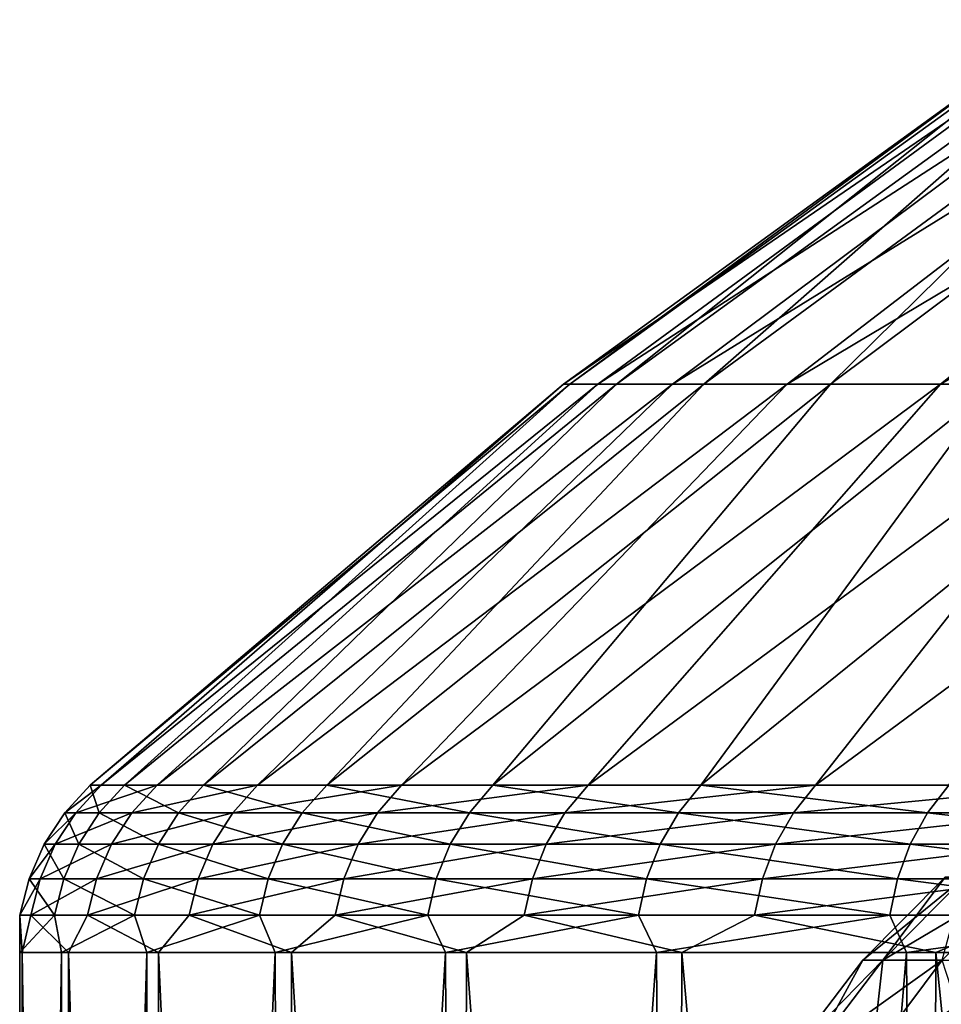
# Model space of a CAD drawing. Header units: metres. Extents: x -24 to 24, y -69 to 184.
# Tile 844 of 896: x -24.23 to -20.17, y 159.84 to 164.17. Entities that reach past the tile are written whole.
import ezdxf

# ---------------------------------------------------------------- set-up
doc = ezdxf.new("R2010")
doc.units = ezdxf.units.M
for name, color, linetype in [('4035', 7, 'CONTINUOUS'), ('4036', 7, 'CONTINUOUS'), ('4045', 7, 'CONTINUOUS'), ('4053', 7, 'CONTINUOUS')]:
    doc.layers.add(name, color=color, linetype=linetype)

msp = doc.modelspace()

# ---------------------------------------------------------------- linework, layer by layer
at = {"layer": '4035'}
for points in [[(-24.220176, 160.06449, -1.202322), (-24.225582, 147.8, -1.087972), (-24.230717, 160.06449, 0.966869)], [(-24.230717, 160.06449, 0.966869), (-24.225582, 147.8, 1.087972), (-24.047372, 160.06449, 3.128324)], [(-24.225582, 147.8, -1.087972), (-24.225582, 147.8, 1.087972), (-24.230717, 160.06449, 0.966869)], [(-24.030532, 147.8, -3.255157), (-24.225582, 147.8, -1.087972), (-24.220176, 160.06449, -1.202322)], [(-24.225582, 147.8, 1.087972), (-24.030532, 147.8, 3.255157), (-24.047372, 160.06449, 3.128324)], [(-24.015832, 160.06449, -3.361893), (-24.030532, 147.8, -3.255157), (-24.220176, 160.06449, -1.202322)], [(-24.047372, 160.06449, 3.128324), (-24.030532, 147.8, 3.255157), (-23.671606, 160.06449, 5.264747)], [(-23.642002, 147.8, -5.396133), (-24.030532, 147.8, -3.255157), (-24.015832, 160.06449, -3.361893)], [(-24.030532, 147.8, 3.255157), (-23.642002, 147.8, 5.396133), (-23.671606, 160.06449, 5.264747)], [(-23.61932, 160.06449, -5.494563), (-23.642002, 147.8, -5.396133), (-24.015832, 160.06449, -3.361893)], [(-23.671606, 160.06449, 5.264747), (-23.642002, 147.8, 5.396133), (-23.106427, 160.06449, 7.359043)], [(-23.063121, 147.8, -7.493662), (-23.642002, 147.8, -5.396133), (-23.61932, 160.06449, -5.494563)], [(-23.642002, 147.8, 5.396133), (-23.063121, 147.8, 7.493662), (-23.106427, 160.06449, 7.359043)], [(-23.033813, 160.06449, -7.583267), (-23.063121, 147.8, -7.493662), (-23.61932, 160.06449, -5.494563)], [(-23.106427, 160.06449, 7.359043), (-23.063121, 147.8, 7.493662), (-22.356358, 160.06449, 9.394454)], [(-22.298548, 147.8, -9.530857), (-23.063121, 147.8, -7.493662), (-23.033813, 160.06449, -7.583267)], [(-23.063121, 147.8, 7.493662), (-22.298548, 147.8, 9.530857), (-22.356358, 160.06449, 9.394454)], [(-22.263997, 160.06449, -9.611292), (-22.298548, 147.8, -9.530857), (-23.033813, 160.06449, -7.583267)], [(-22.356358, 160.06449, 9.394454), (-22.298548, 147.8, 9.530857), (-21.427399, 160.06449, 11.354693)], [(-21.354442, 147.8, -11.491315), (-22.298548, 147.8, -9.530857), (-22.263997, 160.06449, -9.611292)], [(-22.298548, 147.8, 9.530857), (-21.354442, 147.8, 11.491315), (-21.427399, 160.06449, 11.354693)], [(-21.316031, 160.06449, -11.56241), (-21.354442, 147.8, -11.491315), (-22.263997, 160.06449, -9.611292)], [(-21.427399, 160.06449, 11.354693), (-21.354442, 147.8, 11.491315), (-20.326985, 160.06449, 13.224076)], [(-20.238401, 147.8, -13.359252), (-21.354442, 147.8, -11.491315), (-21.316031, 160.06449, -11.56241)], [(-21.354442, 147.8, 11.491315), (-20.238401, 147.8, 13.359252), (-20.326985, 160.06449, 13.224076)], [(-20.1975, 160.06449, -13.421009), (-20.238401, 147.8, -13.359252), (-21.316031, 160.06449, -11.56241)], [(-20.326985, 160.06449, 13.224076), (-20.238401, 147.8, 13.359252), (-19.06392, 160.06449, 14.987643)], [(-18.959413, 147.8, -15.119628), (-20.238401, 147.8, -13.359252), (-20.1975, 160.06449, -13.421009)], [(-20.238401, 147.8, 13.359252), (-18.959413, 147.8, 15.119628), (-19.06392, 160.06449, 14.987643)], [(-18.917355, 160.06449, -15.172218), (-18.959413, 147.8, -15.119628), (-20.1975, 160.06449, -13.421009)]]:
    msp.add_3dface(points, dxfattribs=at)
at = {"layer": '4036'}
for points in [[(-19.496057, 164.169941, -2.280411), (-21.83714, 162.566013, -0.683358), (-19.622568, 164.169941, -0.50132)], [(-21.83714, 162.566013, -0.683358), (-21.809459, 162.566013, 1.294288), (-19.622568, 164.169941, -0.50132)], [(-21.68586, 162.566013, -2.655404), (-21.83714, 162.566013, -0.683358), (-19.496057, 164.169941, -2.280411)], [(-19.622568, 164.169941, -0.50132), (-21.809459, 162.566013, 1.294288), (-19.587067, 164.169941, 1.28191)], [(-21.809459, 162.566013, 1.294288), (-21.603042, 162.566013, 3.261327), (-19.587067, 164.169941, 1.28191)], [(-19.208578, 164.169941, -4.040674), (-21.68586, 162.566013, -2.655404), (-19.496057, 164.169941, -2.280411)], [(-21.356856, 162.566013, -4.605688), (-21.68586, 162.566013, -2.655404), (-19.208578, 164.169941, -4.040674)], [(-19.587067, 164.169941, 1.28191), (-21.603042, 162.566013, 3.261327), (-19.389848, 164.169941, 3.054556)], [(-21.603042, 162.566013, 3.261327), (-21.219581, 162.566013, 5.201639), (-19.389848, 164.169941, 3.054556)], [(-18.762505, 164.169941, -5.767575), (-21.356856, 162.566013, -4.605688), (-19.208578, 164.169941, -4.040674)], [(-20.852827, 162.566013, -6.518227), (-21.356856, 162.566013, -4.605688), (-18.762505, 164.169941, -5.767575)], [(-19.389848, 164.169941, 3.054556), (-21.219581, 162.566013, 5.201639), (-19.032537, 164.169941, 4.801983)], [(-21.219581, 162.566013, 5.201639), (-20.662219, 162.566013, 7.099321), (-19.032537, 164.169941, 4.801983)], [(-18.16152, 164.169941, -7.446857), (-20.852827, 162.566013, -6.518227), (-18.762505, 164.169941, -5.767575)], [(-20.177902, 162.566013, -8.377347), (-20.852827, 162.566013, -6.518227), (-18.16152, 164.169941, -7.446857)], [(-19.032537, 164.169941, 4.801983), (-20.662219, 162.566013, 7.099321), (-18.518086, 164.169941, 6.509762)], [(-20.662219, 162.566013, 7.099321), (-19.935524, 162.566013, 8.938823), (-18.518086, 164.169941, 6.509762)], [(-17.410587, 164.169941, -9.064655), (-20.177902, 162.566013, -8.377347), (-18.16152, 164.169941, -7.446857)], [(-19.337613, 162.566013, -10.167812), (-20.177902, 162.566013, -8.377347), (-17.410587, 164.169941, -9.064655)], [(-23.769198, 160.800959, 2.738835), (-21.809459, 162.566013, 1.294288), (-23.919802, 160.800959, 0.564879)], [(-23.919802, 160.800959, 0.564879), (-21.83714, 162.566013, -0.683358), (-23.871987, 160.800959, -1.613762)], [(-21.809459, 162.566013, 1.294288), (-21.83714, 162.566013, -0.683358), (-23.919802, 160.800959, 0.564879)], [(-23.871987, 160.800959, -1.613762), (-21.68586, 162.566013, -2.655404), (-23.626151, 160.800959, -3.779016)], [(-21.83714, 162.566013, -0.683358), (-21.68586, 162.566013, -2.655404), (-23.871987, 160.800959, -1.613762)], [(-23.421426, 160.800959, 4.890071), (-21.603042, 162.566013, 3.261327), (-23.769198, 160.800959, 2.738835)], [(-21.603042, 162.566013, 3.261327), (-21.809459, 162.566013, 1.294288), (-23.769198, 160.800959, 2.738835)], [(-23.626151, 160.800959, -3.779016), (-21.356856, 162.566013, -4.605688), (-23.184334, 160.800959, -5.912924)], [(-21.68586, 162.566013, -2.655404), (-21.356856, 162.566013, -4.605688), (-23.626151, 160.800959, -3.779016)], [(-22.87937, 160.800959, 7.000744), (-21.219581, 162.566013, 5.201639), (-23.421426, 160.800959, 4.890071)], [(-21.219581, 162.566013, 5.201639), (-21.603042, 162.566013, 3.261327), (-23.421426, 160.800959, 4.890071)], [(-23.184334, 160.800959, -5.912924), (-20.852827, 162.566013, -6.518227), (-22.550199, 160.800959, -7.997783)], [(-21.356856, 162.566013, -4.605688), (-20.852827, 162.566013, -6.518227), (-23.184334, 160.800959, -5.912924)], [(-22.147527, 160.800959, 9.053344), (-20.662219, 162.566013, 7.099321), (-22.87937, 160.800959, 7.000744)], [(-20.662219, 162.566013, 7.099321), (-21.219581, 162.566013, 5.201639), (-22.87937, 160.800959, 7.000744)], [(-22.550199, 160.800959, -7.997783), (-20.177902, 162.566013, -8.377347), (-21.729007, 160.800959, -10.016299)], [(-20.852827, 162.566013, -6.518227), (-20.177902, 162.566013, -8.377347), (-22.550199, 160.800959, -7.997783)], [(-21.231967, 160.800959, 11.030846), (-19.935524, 162.566013, 8.938823), (-22.147527, 160.800959, 9.053344)], [(-19.935524, 162.566013, 8.938823), (-20.662219, 162.566013, 7.099321), (-22.147527, 160.800959, 9.053344)], [(-21.729007, 160.800959, -10.016299), (-19.337613, 162.566013, -10.167812), (-20.727571, 160.800959, -11.951728)], [(-20.177902, 162.566013, -8.377347), (-19.337613, 162.566013, -10.167812), (-21.729007, 160.800959, -10.016299)], [(-20.140285, 160.800959, 12.916846), (-19.045451, 162.566013, 10.705067), (-21.231967, 160.800959, 11.030846)], [(-19.045451, 162.566013, 10.705067), (-19.935524, 162.566013, 8.938823), (-21.231967, 160.800959, 11.030846)], [(-20.727571, 160.800959, -11.951728), (-18.338846, 162.566013, -11.874948), (-19.554196, 160.800959, -13.788017)], [(-19.337613, 162.566013, -10.167812), (-18.338846, 162.566013, -11.874948), (-20.727571, 160.800959, -11.951728)]]:
    msp.add_3dface(points, dxfattribs=at)
at = {"layer": '4045'}
for points in [[(-24.031898, 160.679398, 0.56753), (-23.871987, 160.800959, -1.613762), (-23.98386, 160.679398, -1.621321)], [(-23.880589, 160.679398, 2.751673), (-23.919802, 160.800959, 0.564879), (-24.031898, 160.679398, 0.56753)], [(-23.919802, 160.800959, 0.564879), (-23.871987, 160.800959, -1.613762), (-24.031898, 160.679398, 0.56753)], [(-23.98386, 160.679398, -1.621321), (-23.626151, 160.800959, -3.779016), (-23.736873, 160.679398, -3.796724)], [(-23.871987, 160.800959, -1.613762), (-23.626151, 160.800959, -3.779016), (-23.98386, 160.679398, -1.621321)], [(-23.769198, 160.800959, 2.738835), (-23.919802, 160.800959, 0.564879), (-23.880589, 160.679398, 2.751673)], [(-23.531187, 160.679398, 4.912991), (-23.769198, 160.800959, 2.738835), (-23.880589, 160.679398, 2.751673)], [(-23.421426, 160.800959, 4.890071), (-23.769198, 160.800959, 2.738835), (-23.531187, 160.679398, 4.912991)], [(-23.736873, 160.679398, -3.796724), (-23.184334, 160.800959, -5.912924), (-23.292985, 160.679398, -5.940631)], [(-23.626151, 160.800959, -3.779016), (-23.184334, 160.800959, -5.912924), (-23.736873, 160.679398, -3.796724)], [(-22.98659, 160.679398, 7.033555), (-23.421426, 160.800959, 4.890071), (-23.531187, 160.679398, 4.912991)], [(-22.87937, 160.800959, 7.000744), (-23.421426, 160.800959, 4.890071), (-22.98659, 160.679398, 7.033555)], [(-23.292985, 160.679398, -5.940631), (-22.550199, 160.800959, -7.997783), (-22.655878, 160.679398, -8.035261)], [(-23.184334, 160.800959, -5.912924), (-22.550199, 160.800959, -7.997783), (-23.292985, 160.679398, -5.940631)], [(-22.251317, 160.679398, 9.095775), (-22.87937, 160.800959, 7.000744), (-22.98659, 160.679398, 7.033555)], [(-22.147527, 160.800959, 9.053344), (-22.87937, 160.800959, 7.000744), (-22.251317, 160.679398, 9.095775)], [(-22.655878, 160.679398, -8.035261), (-21.729007, 160.800959, -10.016299), (-21.830838, 160.679398, -10.063237)], [(-22.550199, 160.800959, -7.997783), (-21.729007, 160.800959, -10.016299), (-22.655878, 160.679398, -8.035261)], [(-21.331466, 160.679398, 11.082544), (-22.147527, 160.800959, 9.053344), (-22.251317, 160.679398, 9.095775)], [(-21.231967, 160.800959, 11.030846), (-22.147527, 160.800959, 9.053344), (-21.331466, 160.679398, 11.082544)], [(-21.830838, 160.679398, -10.063237), (-20.727571, 160.800959, -11.951728), (-20.824709, 160.679398, -12.007737)], [(-21.729007, 160.800959, -10.016299), (-20.727571, 160.800959, -11.951728), (-21.830838, 160.679398, -10.063237)], [(-20.234668, 160.679398, 12.977382), (-21.231967, 160.800959, 11.030846), (-21.331466, 160.679398, 11.082544)], [(-20.140285, 160.800959, 12.916846), (-21.231967, 160.800959, 11.030846), (-20.234668, 160.679398, 12.977382)], [(-20.824709, 160.679398, -12.007737), (-19.554196, 160.800959, -13.788017), (-19.645835, 160.679398, -13.852631)], [(-20.727571, 160.800959, -11.951728), (-19.554196, 160.800959, -13.788017), (-20.824709, 160.679398, -12.007737)], [(-18.97002, 160.679398, 14.764571), (-20.140285, 160.800959, 12.916846), (-20.234668, 160.679398, 12.977382)], [(-24.122512, 160.540873, 0.56967), (-23.98386, 160.679398, -1.621321), (-24.074293, 160.540873, -1.627434)], [(-23.970632, 160.540873, 2.762049), (-24.031898, 160.679398, 0.56753), (-24.122512, 160.540873, 0.56967)], [(-24.031898, 160.679398, 0.56753), (-23.98386, 160.679398, -1.621321), (-24.122512, 160.540873, 0.56967)], [(-24.074293, 160.540873, -1.627434), (-23.736873, 160.679398, -3.796724), (-23.826374, 160.540873, -3.811039)], [(-23.98386, 160.679398, -1.621321), (-23.736873, 160.679398, -3.796724), (-24.074293, 160.540873, -1.627434)], [(-23.880589, 160.679398, 2.751673), (-24.031898, 160.679398, 0.56753), (-23.970632, 160.540873, 2.762049)], [(-23.619912, 160.540873, 4.931517), (-23.880589, 160.679398, 2.751673), (-23.970632, 160.540873, 2.762049)], [(-23.531187, 160.679398, 4.912991), (-23.880589, 160.679398, 2.751673), (-23.619912, 160.540873, 4.931517)], [(-23.826374, 160.540873, -3.811039), (-23.292985, 160.679398, -5.940631), (-23.380812, 160.540873, -5.96303)], [(-23.736873, 160.679398, -3.796724), (-23.292985, 160.679398, -5.940631), (-23.826374, 160.540873, -3.811039)], [(-23.073262, 160.540873, 7.060076), (-23.531187, 160.679398, 4.912991), (-23.619912, 160.540873, 4.931517)], [(-22.98659, 160.679398, 7.033555), (-23.531187, 160.679398, 4.912991), (-23.073262, 160.540873, 7.060076)], [(-23.380812, 160.540873, -5.96303), (-22.655878, 160.679398, -8.035261), (-22.741304, 160.540873, -8.065558)], [(-23.292985, 160.679398, -5.940631), (-22.655878, 160.679398, -8.035261), (-23.380812, 160.540873, -5.96303)], [(-22.335217, 160.540873, 9.130072), (-22.98659, 160.679398, 7.033555), (-23.073262, 160.540873, 7.060076)], [(-22.251317, 160.679398, 9.095775), (-22.98659, 160.679398, 7.033555), (-22.335217, 160.540873, 9.130072)], [(-22.741304, 160.540873, -8.065558), (-21.830838, 160.679398, -10.063237), (-21.913153, 160.540873, -10.10118)], [(-22.655878, 160.679398, -8.035261), (-21.830838, 160.679398, -10.063237), (-22.741304, 160.540873, -8.065558)], [(-21.411897, 160.540873, 11.124332), (-22.251317, 160.679398, 9.095775), (-22.335217, 160.540873, 9.130072)], [(-21.331466, 160.679398, 11.082544), (-22.251317, 160.679398, 9.095775), (-21.411897, 160.540873, 11.124332)], [(-21.913153, 160.540873, -10.10118), (-20.824709, 160.679398, -12.007737), (-20.90323, 160.540873, -12.053012)], [(-21.830838, 160.679398, -10.063237), (-20.824709, 160.679398, -12.007737), (-21.913153, 160.540873, -10.10118)], [(-20.310963, 160.540873, 13.026315), (-21.331466, 160.679398, 11.082544), (-21.411897, 160.540873, 11.124332)], [(-20.234668, 160.679398, 12.977382), (-21.331466, 160.679398, 11.082544), (-20.310963, 160.540873, 13.026315)], [(-20.90323, 160.540873, -12.053012), (-19.645835, 160.679398, -13.852631), (-19.719912, 160.540873, -13.904863)], [(-20.824709, 160.679398, -12.007737), (-19.645835, 160.679398, -13.852631), (-20.90323, 160.540873, -12.053012)], [(-19.041548, 160.540873, 14.820242), (-20.234668, 160.679398, 12.977382), (-20.310963, 160.540873, 13.026315)], [(-18.97002, 160.679398, 14.764571), (-20.234668, 160.679398, 12.977382), (-19.041548, 160.540873, 14.820242)], [(-24.189037, 160.389293, 0.571241), (-24.074293, 160.540873, -1.627434), (-24.140685, 160.389293, -1.631922)], [(-24.036738, 160.389293, 2.769667), (-24.122512, 160.540873, 0.56967), (-24.189037, 160.389293, 0.571241)], [(-24.122512, 160.540873, 0.56967), (-24.074293, 160.540873, -1.627434), (-24.189037, 160.389293, 0.571241)], [(-24.140685, 160.389293, -1.631922), (-23.826374, 160.540873, -3.811039), (-23.892083, 160.389293, -3.821549)], [(-24.074293, 160.540873, -1.627434), (-23.826374, 160.540873, -3.811039), (-24.140685, 160.389293, -1.631922)], [(-23.970632, 160.540873, 2.762049), (-24.122512, 160.540873, 0.56967), (-24.036738, 160.389293, 2.769667)], [(-23.685052, 160.389293, 4.945117), (-23.970632, 160.540873, 2.762049), (-24.036738, 160.389293, 2.769667)], [(-23.619912, 160.540873, 4.931517), (-23.970632, 160.540873, 2.762049), (-23.685052, 160.389293, 4.945117)], [(-23.892083, 160.389293, -3.821549), (-23.380812, 160.540873, -5.96303), (-23.445292, 160.389293, -5.979475)], [(-23.826374, 160.540873, -3.811039), (-23.380812, 160.540873, -5.96303), (-23.892083, 160.389293, -3.821549)], [(-23.136894, 160.389293, 7.079547), (-23.619912, 160.540873, 4.931517), (-23.685052, 160.389293, 4.945117)], [(-23.073262, 160.540873, 7.060076), (-23.619912, 160.540873, 4.931517), (-23.136894, 160.389293, 7.079547)], [(-23.445292, 160.389293, -5.979475), (-22.741304, 160.540873, -8.065558), (-22.80402, 160.389293, -8.087801)], [(-23.380812, 160.540873, -5.96303), (-22.741304, 160.540873, -8.065558), (-23.445292, 160.389293, -5.979475)], [(-22.396813, 160.389293, 9.155251), (-23.073262, 160.540873, 7.060076), (-23.136894, 160.389293, 7.079547)], [(-22.335217, 160.540873, 9.130072), (-23.073262, 160.540873, 7.060076), (-22.396813, 160.389293, 9.155251)], [(-22.80402, 160.389293, -8.087801), (-21.913153, 160.540873, -10.10118), (-21.973585, 160.389293, -10.129037)], [(-22.741304, 160.540873, -8.065558), (-21.913153, 160.540873, -10.10118), (-22.80402, 160.389293, -8.087801)], [(-21.470947, 160.389293, 11.155011), (-22.335217, 160.540873, 9.130072), (-22.396813, 160.389293, 9.155251)], [(-21.411897, 160.540873, 11.124332), (-22.335217, 160.540873, 9.130072), (-21.470947, 160.389293, 11.155011)], [(-21.973585, 160.389293, -10.129037), (-20.90323, 160.540873, -12.053012), (-20.960877, 160.389293, -12.086252)], [(-21.913153, 160.540873, -10.10118), (-20.90323, 160.540873, -12.053012), (-21.973585, 160.389293, -10.129037)], [(-20.366977, 160.389293, 13.062239), (-21.411897, 160.540873, 11.124332), (-21.470947, 160.389293, 11.155011)], [(-20.310963, 160.540873, 13.026315), (-21.411897, 160.540873, 11.124332), (-20.366977, 160.389293, 13.062239)], [(-20.960877, 160.389293, -12.086252), (-19.719912, 160.540873, -13.904863), (-19.774295, 160.389293, -13.94321)], [(-20.90323, 160.540873, -12.053012), (-19.719912, 160.540873, -13.904863), (-20.960877, 160.389293, -12.086252)], [(-19.094061, 160.389293, 14.861114), (-20.310963, 160.540873, 13.026315), (-20.366977, 160.389293, 13.062239)], [(-19.041548, 160.540873, 14.820242), (-20.310963, 160.540873, 13.026315), (-19.094061, 160.389293, 14.861114)], [(-24.229651, 160.228812, 0.5722), (-24.140685, 160.389293, -1.631922), (-24.181218, 160.228812, -1.634663)], [(-24.077097, 160.228812, 2.774316), (-24.189037, 160.389293, 0.571241), (-24.229651, 160.228812, 0.5722)], [(-24.189037, 160.389293, 0.571241), (-24.140685, 160.389293, -1.631922), (-24.229651, 160.228812, 0.5722)], [(-24.036738, 160.389293, 2.769667), (-24.189037, 160.389293, 0.571241), (-24.077097, 160.228812, 2.774316)], [(-24.181218, 160.228812, -1.634663), (-23.892083, 160.389293, -3.821549), (-23.932198, 160.228812, -3.827966)], [(-24.140685, 160.389293, -1.631922), (-23.892083, 160.389293, -3.821549), (-24.181218, 160.228812, -1.634663)], [(-23.724819, 160.228812, 4.953419), (-24.036738, 160.389293, 2.769667), (-24.077097, 160.228812, 2.774316)], [(-23.685052, 160.389293, 4.945117), (-24.036738, 160.389293, 2.769667), (-23.724819, 160.228812, 4.953419)], [(-23.932198, 160.228812, -3.827966), (-23.445292, 160.389293, -5.979475), (-23.484657, 160.228812, -5.989515)], [(-23.892083, 160.389293, -3.821549), (-23.445292, 160.389293, -5.979475), (-23.932198, 160.228812, -3.827966)], [(-23.175742, 160.228812, 7.091433), (-23.685052, 160.389293, 4.945117), (-23.724819, 160.228812, 4.953419)], [(-23.136894, 160.389293, 7.079547), (-23.685052, 160.389293, 4.945117), (-23.175742, 160.228812, 7.091433)], [(-23.484657, 160.228812, -5.989515), (-22.80402, 160.389293, -8.087801), (-22.842308, 160.228812, -8.101381)], [(-23.445292, 160.389293, -5.979475), (-22.80402, 160.389293, -8.087801), (-23.484657, 160.228812, -5.989515)], [(-22.434418, 160.228812, 9.170622), (-23.136894, 160.389293, 7.079547), (-23.175742, 160.228812, 7.091433)], [(-22.396813, 160.389293, 9.155251), (-23.136894, 160.389293, 7.079547), (-22.434418, 160.228812, 9.170622)], [(-22.842308, 160.228812, -8.101381), (-21.973585, 160.389293, -10.129037), (-22.010479, 160.228812, -10.146045)], [(-22.80402, 160.389293, -8.087801), (-21.973585, 160.389293, -10.129037), (-22.842308, 160.228812, -8.101381)], [(-21.506998, 160.228812, 11.17374), (-22.396813, 160.389293, 9.155251), (-22.434418, 160.228812, 9.170622)], [(-21.470947, 160.389293, 11.155011), (-22.396813, 160.389293, 9.155251), (-21.506998, 160.228812, 11.17374)], [(-22.010479, 160.228812, -10.146045), (-20.960877, 160.389293, -12.086252), (-20.99607, 160.228812, -12.106546)], [(-21.973585, 160.389293, -10.129037), (-20.960877, 160.389293, -12.086252), (-22.010479, 160.228812, -10.146045)], [(-20.401174, 160.228812, 13.08417), (-21.470947, 160.389293, 11.155011), (-21.506998, 160.228812, 11.17374)], [(-20.366977, 160.389293, 13.062239), (-21.470947, 160.389293, 11.155011), (-20.401174, 160.228812, 13.08417)], [(-20.99607, 160.228812, -12.106546), (-19.774295, 160.389293, -13.94321), (-19.807496, 160.228812, -13.966621)], [(-20.960877, 160.389293, -12.086252), (-19.774295, 160.389293, -13.94321), (-20.99607, 160.228812, -12.106546)], [(-19.12612, 160.228812, 14.886065), (-20.366977, 160.389293, 13.062239), (-20.401174, 160.228812, 13.08417)], [(-19.094061, 160.389293, 14.861114), (-20.366977, 160.389293, 13.062239), (-19.12612, 160.228812, 14.886065)], [(-24.230717, 160.06449, 0.966869), (-24.077097, 160.228812, 2.774316), (-24.229651, 160.228812, 0.5722)], [(-24.230717, 160.06449, 0.966869), (-24.047372, 160.06449, 3.128324), (-24.077097, 160.228812, 2.774316)], [(-24.220176, 160.06449, -1.202322), (-24.230717, 160.06449, 0.966869), (-24.229651, 160.228812, 0.5722)], [(-24.220176, 160.06449, -1.202322), (-24.229651, 160.228812, 0.5722), (-24.181218, 160.228812, -1.634663)], [(-24.015832, 160.06449, -3.361893), (-24.220176, 160.06449, -1.202322), (-24.181218, 160.228812, -1.634663)], [(-24.015832, 160.06449, -3.361893), (-24.181218, 160.228812, -1.634663), (-23.932198, 160.228812, -3.827966)], [(-24.047372, 160.06449, 3.128324), (-23.724819, 160.228812, 4.953419), (-24.077097, 160.228812, 2.774316)], [(-24.047372, 160.06449, 3.128324), (-23.671606, 160.06449, 5.264747), (-23.724819, 160.228812, 4.953419)], [(-23.61932, 160.06449, -5.494563), (-24.015832, 160.06449, -3.361893), (-23.932198, 160.228812, -3.827966)], [(-23.61932, 160.06449, -5.494563), (-23.932198, 160.228812, -3.827966), (-23.484657, 160.228812, -5.989515)], [(-23.671606, 160.06449, 5.264747), (-23.175742, 160.228812, 7.091433), (-23.724819, 160.228812, 4.953419)], [(-23.671606, 160.06449, 5.264747), (-23.106427, 160.06449, 7.359043), (-23.175742, 160.228812, 7.091433)], [(-23.033813, 160.06449, -7.583267), (-23.61932, 160.06449, -5.494563), (-23.484657, 160.228812, -5.989515)], [(-23.033813, 160.06449, -7.583267), (-23.484657, 160.228812, -5.989515), (-22.842308, 160.228812, -8.101381)], [(-23.106427, 160.06449, 7.359043), (-22.434418, 160.228812, 9.170622), (-23.175742, 160.228812, 7.091433)], [(-23.106427, 160.06449, 7.359043), (-22.356358, 160.06449, 9.394454), (-22.434418, 160.228812, 9.170622)], [(-22.263997, 160.06449, -9.611292), (-23.033813, 160.06449, -7.583267), (-22.842308, 160.228812, -8.101381)], [(-22.263997, 160.06449, -9.611292), (-22.842308, 160.228812, -8.101381), (-22.010479, 160.228812, -10.146045)], [(-22.356358, 160.06449, 9.394454), (-21.506998, 160.228812, 11.17374), (-22.434418, 160.228812, 9.170622)], [(-22.356358, 160.06449, 9.394454), (-21.427399, 160.06449, 11.354693), (-21.506998, 160.228812, 11.17374)], [(-21.316031, 160.06449, -11.56241), (-22.263997, 160.06449, -9.611292), (-22.010479, 160.228812, -10.146045)], [(-21.316031, 160.06449, -11.56241), (-22.010479, 160.228812, -10.146045), (-20.99607, 160.228812, -12.106546)], [(-21.427399, 160.06449, 11.354693), (-20.401174, 160.228812, 13.08417), (-21.506998, 160.228812, 11.17374)], [(-21.427399, 160.06449, 11.354693), (-20.326985, 160.06449, 13.224076), (-20.401174, 160.228812, 13.08417)], [(-20.1975, 160.06449, -13.421009), (-21.316031, 160.06449, -11.56241), (-20.99607, 160.228812, -12.106546)], [(-20.1975, 160.06449, -13.421009), (-20.99607, 160.228812, -12.106546), (-19.807496, 160.228812, -13.966621)], [(-20.326985, 160.06449, 13.224076), (-19.12612, 160.228812, 14.886065), (-20.401174, 160.228812, 13.08417)], [(-20.326985, 160.06449, 13.224076), (-19.06392, 160.06449, 14.987643), (-19.12612, 160.228812, 14.886065)], [(-18.917355, 160.06449, -15.172218), (-20.1975, 160.06449, -13.421009), (-19.807496, 160.228812, -13.966621)]]:
    msp.add_3dface(points, dxfattribs=at)
at = {"layer": '4053'}
for points in [[(-20.070405, 160.396893, 1.859797), (-20.519339, 160.030435, 0), (-20.156388, 160.396893, 0)], [(-20.519339, 160.030435, 0), (-20.431807, 160.030435, -1.893286), (-20.156388, 160.396893, 0)], [(-20.431807, 160.030435, 1.893286), (-20.519339, 160.030435, 0), (-20.070405, 160.396893, 1.859797)], [(-20.156388, 160.396893, 0), (-20.431807, 160.030435, -1.893286), (-20.070405, 160.396893, -1.859797)], [(-20.431807, 160.030435, -1.893286), (-20.169958, 160.030435, -3.770419), (-20.070405, 160.396893, -1.859797)], [(-19.813188, 160.396893, 3.703727), (-20.431807, 160.030435, 1.893286), (-20.070405, 160.396893, 1.859797)], [(-20.169958, 160.030435, 3.770419), (-20.431807, 160.030435, 1.893286), (-19.813188, 160.396893, 3.703727)], [(-20.431807, 160.030435, 1.893286), (-20.832118, 159.620321, 0), (-20.519339, 160.030435, 0)], [(-20.832118, 159.620321, 0), (-20.743252, 159.620321, -1.922145), (-20.519339, 160.030435, 0)], [(-20.743252, 159.620321, 1.922145), (-20.832118, 159.620321, 0), (-20.431807, 160.030435, 1.893286)], [(-20.519339, 160.030435, 0), (-20.743252, 159.620321, -1.922145), (-20.431807, 160.030435, -1.893286)], [(-20.743252, 159.620321, -1.922145), (-20.477411, 159.620321, -3.827892), (-20.431807, 160.030435, -1.893286)], [(-20.169958, 160.030435, 3.770419), (-20.743252, 159.620321, 1.922145), (-20.431807, 160.030435, 1.893286)], [(-20.477411, 159.620321, 3.827892), (-20.743252, 159.620321, 1.922145), (-20.169958, 160.030435, 3.770419)], [(-20.431807, 160.030435, -1.893286), (-20.477411, 159.620321, -3.827892), (-20.169958, 160.030435, -3.770419)], [(-20.477411, 159.620321, -3.827892), (-20.036865, 159.620321, -5.70098), (-20.169958, 160.030435, -3.770419)], [(-19.736026, 160.030435, 5.615384), (-20.477411, 159.620321, 3.827892), (-20.169958, 160.030435, 3.770419)], [(-20.036865, 159.620321, 5.70098), (-20.477411, 159.620321, 3.827892), (-19.736026, 160.030435, 5.615384)]]:
    msp.add_3dface(points, dxfattribs=at)

doc.saveas('drawing.dxf')
